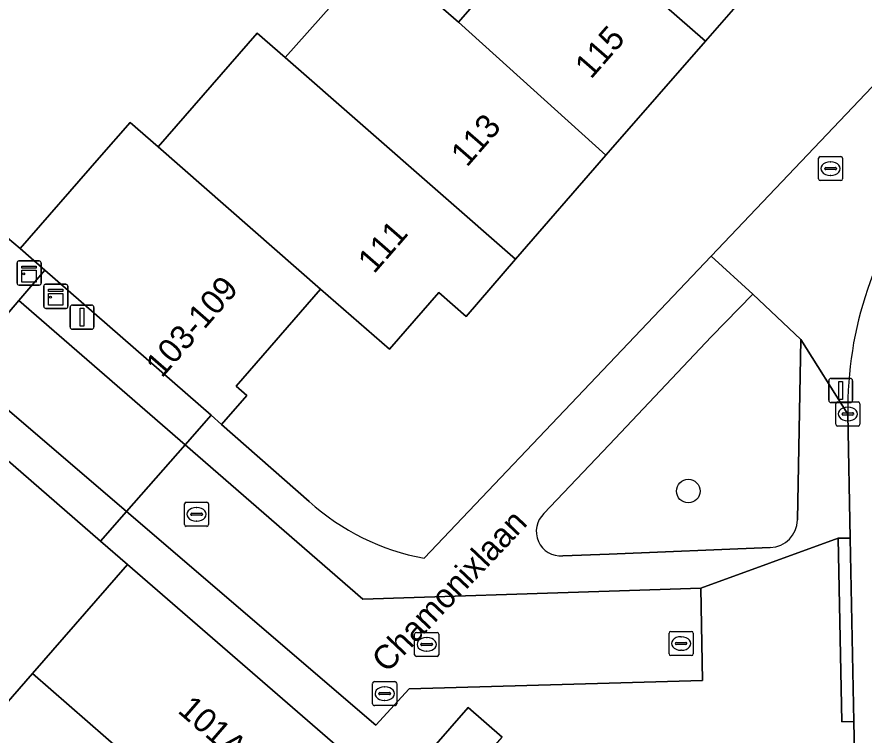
# Model space of a CAD drawing. Extents: x 158472 to 159562, y 388525 to 389606.
# Drawn here: x 158975.44 to 159010.58, y 388786.02 to 388815.81 of the extents above; entities that cross this region are included whole.
import ezdxf

# ---------------------------------------------------------------- set-up
doc = ezdxf.new("R2010")
doc.units = 0
for name, color, linetype in [('IMGEO_Boom', 7, 'Continuous'), ('IMGEO_Brandkraan', 7, 'Continuous'), ('IMGEO_Erf', 7, 'Continuous'), ('IMGEO_Groenvoorziening', 7, 'Continuous'), ('IMGEO_Kast', 7, 'Continuous'), ('IMGEO_Kolk', 7, 'Continuous'), ('IMGEO_Lichtmast', 7, 'Continuous'), ('IMGEO_Muur', 7, 'Continuous'), ('IMGEO_Openbare_ruimte_label', 7, 'Continuous'), ('IMGEO_Pand', 7, 'Continuous'), ('IMGEO_Pand_nummerreeks', 7, 'Continuous'), ('IMGEO_Pand_overbouw', 7, 'Continuous'), ('IMGEO_Rijbaan_lokaal_open', 7, 'Continuous'), ('IMGEO_Rioolput', 7, 'Continuous'), ('IMGEO_Voetpad_open', 7, 'Continuous')]:
    doc.layers.add(name, color=color, linetype=linetype)

msp = doc.modelspace()

# ---------------------------------------------------------------- linework, layer by layer
at = {"layer": 'IMGEO_Boom'}
msp.add_circle((159003.287, 388796.141), 0.489, dxfattribs=at)
at = {"layer": 'IMGEO_Brandkraan'}
for p, q in [((159008.686, 388809.092), (159008.686, 388809.944)), ((159008.761, 388810.018), (159009.613, 388810.018)), ((159009.687, 388809.944), (159009.687, 388809.092)), ((159008.945, 388809.512), (159008.945, 388809.524)), ((159008.988, 388809.561), (159009.386, 388809.561)), ((159009.174, 388809.798), (159009.199, 388809.798)), ((159009.429, 388809.524), (159009.429, 388809.512)), ((159009.383, 388809.475), (159008.985, 388809.475)), ((159009.197, 388809.238), (159009.172, 388809.238)), ((159009.613, 388809.018), (159008.761, 388809.018))]:
    msp.add_line(p, q, dxfattribs=at)
for points in [[(159008.686, 388809.092), (159008.686, 388809.944)], [(159008.761, 388810.018), (159009.613, 388810.018)], [(159009.687, 388809.944), (159009.687, 388809.092)], [(159009.613, 388809.018), (159008.761, 388809.018)]]:
    msp.add_lwpolyline(points, dxfattribs=at)
for centre, radius, start, end in [((159008.763, 388809.942), 0.0765, 91.552, 178.448), ((159008.763, 388809.942), 0.0765, 91.552, 178.448), ((159009.611, 388809.942), 0.0765, 1.552, 88.448), ((159009.611, 388809.942), 0.0765, 1.552, 88.448), ((159008.985, 388809.521), 0.0403, 85.8775, 175.7526), ((159009.39, 388809.523), 0.0386, 1.7309, 96.639), ((159008.982, 388809.511), 0.0366, 178.938, 274.7102), ((159009.386, 388809.518), 0.043, 264.8664, 352.4533), ((159008.763, 388809.094), 0.0765, 181.552, 268.448), ((159008.763, 388809.094), 0.0765, 181.552, 268.448), ((159009.611, 388809.094), 0.0765, 271.552, 358.448), ((159009.611, 388809.094), 0.0765, 271.552, 358.448)]:
    msp.add_arc(centre, radius, start, end, dxfattribs=at)
for centre, major_axis, ratio, start_param, end_param in [((159009.173, 388809.518), (-0.387, 0.002), 0.722429, 4.712389, 7.853982), ((159009.198, 388809.518), (-0.39, 0.002), 0.717154, 1.570796, 4.712389)]:
    msp.add_ellipse(centre, major_axis=major_axis, ratio=ratio, start_param=start_param, end_param=end_param, dxfattribs=at)
at = {"layer": 'IMGEO_Erf'}
for points in [[(158992.322, 388793.353), (159000, 388801.43), (159004.229, 388805.879), (159034.383, 388837.602)], [(158975.043, 388806.651), (158975.565, 388806.198), (158978.852, 388809.967), (158980.133, 388811.436), (158981.296, 388810.422), (158985.405, 388815.134), (158986.562, 388814.131), (158990.435, 388818.486), (158993.746, 388815.597), (158993.844, 388815.709), (158997.792, 388820.237), (158995.603, 388822.146), (158999.504, 388826.619), (159000, 388826.186), (159001.694, 388824.711), (159002.869, 388823.76), (159006.812, 388828.281), (159010.749, 388832.796)], [(159012.987, 388822.914), (159009.045, 388818.393), (159008.862, 388818.184), (159007.77, 388819.137), (159003.995, 388814.807), (159000.058, 388810.292), (158999.868, 388810.074), (158996.123, 388805.757), (158994.066, 388803.387), (158992.937, 388804.374), (158990.89, 388802.027), (158988.033, 388804.518), (158984.527, 388800.498), (158984.975, 388800.108), (158983.927, 388798.906), (158987.554, 388795.714)]]:
    msp.add_lwpolyline(points, dxfattribs=at)
msp.add_arc((158994.112, 388802.963), 9.775, 227.8645, 259.4484, dxfattribs=at)
at = {"layer": 'IMGEO_Groenvoorziening'}
for points in [[(159007.81, 388794.945), (159007.95, 388802.429), (159005.956, 388804.315), (159004.244, 388802.547), (159000, 388798.066), (158997.298, 388795.212)], [(158998.08, 388793.452), (159000, 388793.529), (159006.688, 388793.797)], [(158981.407, 388783.926), (158976.08, 388788.574), (158971.836, 388783.709)]]:
    msp.add_lwpolyline(points, dxfattribs=at)
for centre, radius, start, end in [((158997.998, 388794.469), 1.02, 133.2844, 274.6285), ((159006.641, 388794.965), 1.169, 272.3149, 358.9975)]:
    msp.add_arc(centre, radius, start, end, dxfattribs=at)
at = {"layer": 'IMGEO_Kast'}
for p, q in [((158975.514, 388805.687), (158976.355, 388805.687)), ((158976.355, 388805.687), (158975.514, 388805.687)), ((158975.439, 388804.762), (158975.439, 388805.603)), ((158975.439, 388805.603), (158975.439, 388804.762)), ((158976.439, 388805.612), (158976.439, 388804.771)), ((158976.439, 388804.771), (158976.439, 388805.612)), ((158976.364, 388804.687), (158975.523, 388804.687)), ((158975.523, 388804.687), (158976.364, 388804.687)), ((158976.547, 388803.796), (158976.547, 388804.637)), ((158976.547, 388804.637), (158976.547, 388803.796)), ((158976.622, 388804.721), (158977.463, 388804.721)), ((158977.463, 388804.721), (158976.622, 388804.721)), ((158977.547, 388804.646), (158977.547, 388803.805)), ((158977.547, 388803.805), (158977.547, 388804.646)), ((158977.472, 388803.721), (158976.631, 388803.721)), ((158976.631, 388803.721), (158977.472, 388803.721))]:
    msp.add_line(p, q, dxfattribs=at)
for points in [[(158975.634, 388805.477), (158976.234, 388805.477), (158976.234, 388805.392), (158975.634, 388805.392), (158975.634, 388805.477)], [(158975.634, 388805.302), (158976.234, 388805.302), (158976.234, 388804.813), (158975.634, 388804.813), (158975.634, 388805.302)], [(158976.742, 388804.511), (158977.342, 388804.511), (158977.342, 388804.426), (158976.742, 388804.426), (158976.742, 388804.511)], [(158976.742, 388804.336), (158977.342, 388804.336), (158977.342, 388803.847), (158976.742, 388803.847), (158976.742, 388804.336)]]:
    msp.add_lwpolyline(points, dxfattribs=at)
for centre in [(158975.718, 388805.151), (158976.826, 388804.185)]:
    msp.add_circle(centre, 0.0377, dxfattribs=at)
for centre, start, end in [((158975.517, 388805.609), 92.4484, 184.2845), ((158975.517, 388805.609), 92.4484, 184.2845), ((158976.361, 388805.609), 2.4484, 94.2845), ((158976.361, 388805.609), 2.4484, 94.2845), ((158975.517, 388804.765), 182.4484, 274.2845), ((158975.517, 388804.765), 182.4484, 274.2845), ((158976.361, 388804.765), 272.4484, 4.2845), ((158976.361, 388804.765), 272.4484, 4.2845), ((158976.625, 388804.643), 92.4484, 184.2845), ((158976.625, 388804.643), 92.4484, 184.2845), ((158977.469, 388804.643), 2.4484, 94.2845), ((158977.469, 388804.643), 2.4484, 94.2845), ((158976.625, 388803.799), 182.4484, 274.2845), ((158976.625, 388803.799), 182.4484, 274.2845), ((158977.469, 388803.799), 272.4484, 4.2845), ((158977.469, 388803.799), 272.4484, 4.2845)]:
    msp.add_arc(centre, 0.0779, start, end, dxfattribs=at)
at = {"layer": 'IMGEO_Kolk'}
for p, q in [((159009.403, 388798.913), (159009.403, 388799.765)), ((159009.478, 388799.839), (159010.33, 388799.839)), ((159010.404, 388799.765), (159010.404, 388798.913)), ((159009.662, 388799.333), (159009.662, 388799.345)), ((159009.705, 388799.382), (159010.103, 388799.382)), ((159009.891, 388799.619), (159009.916, 388799.619)), ((159010.146, 388799.345), (159010.146, 388799.333)), ((159010.1, 388799.296), (159009.702, 388799.296)), ((159009.914, 388799.059), (159009.889, 388799.059)), ((159010.33, 388798.839), (159009.478, 388798.839)), ((158982.386, 388794.753), (158982.386, 388795.605)), ((158982.461, 388795.679), (158983.313, 388795.679)), ((158983.387, 388795.605), (158983.387, 388794.753)), ((158982.645, 388795.173), (158982.645, 388795.185)), ((158983.083, 388795.136), (158982.685, 388795.136)), ((158982.688, 388795.222), (158983.086, 388795.222)), ((158982.874, 388795.459), (158982.899, 388795.459)), ((158983.129, 388795.185), (158983.129, 388795.173)), ((158982.897, 388794.899), (158982.872, 388794.899)), ((158983.313, 388794.679), (158982.461, 388794.679)), ((158991.934, 388789.355), (158991.934, 388790.207)), ((158992.009, 388790.281), (158992.861, 388790.281)), ((158992.935, 388790.207), (158992.935, 388789.355)), ((159002.488, 388789.392), (159002.488, 388790.244)), ((159002.563, 388790.318), (159003.415, 388790.318)), ((159003.489, 388790.244), (159003.489, 388789.392)), ((158992.422, 388790.061), (158992.447, 388790.061)), ((159002.79, 388789.861), (159003.188, 388789.861)), ((159002.976, 388790.098), (159003.001, 388790.098)), ((158992.193, 388789.775), (158992.193, 388789.787)), ((158992.631, 388789.738), (158992.233, 388789.738)), ((158992.236, 388789.824), (158992.634, 388789.824)), ((158992.445, 388789.501), (158992.42, 388789.501)), ((158992.677, 388789.787), (158992.677, 388789.775)), ((159002.747, 388789.812), (159002.747, 388789.824)), ((159003.185, 388789.775), (159002.787, 388789.775)), ((159002.999, 388789.538), (159002.974, 388789.538)), ((159003.231, 388789.824), (159003.231, 388789.812)), ((158992.861, 388789.281), (158992.009, 388789.281)), ((159003.415, 388789.318), (159002.563, 388789.318))]:
    msp.add_line(p, q, dxfattribs=at)
for points in [[(159009.403, 388798.913), (159009.403, 388799.765)], [(159009.478, 388799.839), (159010.33, 388799.839)], [(159010.404, 388799.765), (159010.404, 388798.913)], [(159010.33, 388798.839), (159009.478, 388798.839)], [(158982.386, 388794.753), (158982.386, 388795.605)], [(158982.461, 388795.679), (158983.313, 388795.679)], [(158983.387, 388795.605), (158983.387, 388794.753)], [(158983.313, 388794.679), (158982.461, 388794.679)], [(158991.934, 388789.355), (158991.934, 388790.207)], [(158992.009, 388790.281), (158992.861, 388790.281)], [(158992.935, 388790.207), (158992.935, 388789.355)], [(159002.488, 388789.392), (159002.488, 388790.244)], [(159002.563, 388790.318), (159003.415, 388790.318)], [(159003.489, 388790.244), (159003.489, 388789.392)], [(158992.861, 388789.281), (158992.009, 388789.281)], [(159003.415, 388789.318), (159002.563, 388789.318)]]:
    msp.add_lwpolyline(points, dxfattribs=at)
for centre, radius, start, end in [((159009.48, 388799.763), 0.0765, 91.552, 178.448), ((159009.48, 388799.763), 0.0765, 91.552, 178.448), ((159010.328, 388799.763), 0.0765, 1.552, 88.448), ((159010.328, 388799.763), 0.0765, 1.552, 88.448), ((159009.702, 388799.342), 0.0403, 85.8775, 175.7526), ((159009.699, 388799.332), 0.0366, 178.938, 274.7102), ((159010.103, 388799.339), 0.043, 264.8664, 352.4533), ((159010.107, 388799.344), 0.0386, 1.7309, 96.639), ((159009.48, 388798.915), 0.0765, 181.552, 268.448), ((159009.48, 388798.915), 0.0765, 181.552, 268.448), ((159010.328, 388798.915), 0.0765, 271.552, 358.448), ((159010.328, 388798.915), 0.0765, 271.552, 358.448), ((158982.463, 388795.603), 0.0765, 91.552, 178.448), ((158982.463, 388795.603), 0.0765, 91.552, 178.448), ((158983.311, 388795.603), 0.0765, 1.552, 88.448), ((158983.311, 388795.603), 0.0765, 1.552, 88.448), ((158982.685, 388795.182), 0.0403, 85.8775, 175.7526), ((158982.682, 388795.172), 0.0366, 178.938, 274.7102), ((158983.086, 388795.179), 0.043, 264.8664, 352.4533), ((158983.09, 388795.184), 0.0386, 1.7309, 96.639), ((158982.463, 388794.755), 0.0765, 181.552, 268.448), ((158982.463, 388794.755), 0.0765, 181.552, 268.448), ((158983.311, 388794.755), 0.0765, 271.552, 358.448), ((158983.311, 388794.755), 0.0765, 271.552, 358.448), ((158992.011, 388790.205), 0.0765, 91.552, 178.448), ((158992.011, 388790.205), 0.0765, 91.552, 178.448), ((158992.859, 388790.205), 0.0765, 1.552, 88.448), ((158992.859, 388790.205), 0.0765, 1.552, 88.448), ((159002.565, 388790.242), 0.0765, 91.552, 178.448), ((159002.565, 388790.242), 0.0765, 91.552, 178.448), ((159003.413, 388790.242), 0.0765, 1.552, 88.448), ((159003.413, 388790.242), 0.0765, 1.552, 88.448), ((159002.787, 388789.821), 0.0403, 85.8775, 175.7526), ((159003.192, 388789.823), 0.0386, 1.7309, 96.639), ((158992.233, 388789.784), 0.0403, 85.8775, 175.7526), ((158992.23, 388789.774), 0.0366, 178.938, 274.7102), ((158992.634, 388789.781), 0.043, 264.8664, 352.4533), ((158992.638, 388789.786), 0.0386, 1.7309, 96.639), ((159002.784, 388789.811), 0.0366, 178.938, 274.7102), ((159003.188, 388789.818), 0.043, 264.8664, 352.4533), ((158992.011, 388789.357), 0.0765, 181.552, 268.448), ((158992.011, 388789.357), 0.0765, 181.552, 268.448), ((158992.859, 388789.357), 0.0765, 271.552, 358.448), ((158992.859, 388789.357), 0.0765, 271.552, 358.448), ((159002.565, 388789.394), 0.0765, 181.552, 268.448), ((159002.565, 388789.394), 0.0765, 181.552, 268.448), ((159003.413, 388789.394), 0.0765, 271.552, 358.448), ((159003.413, 388789.394), 0.0765, 271.552, 358.448)]:
    msp.add_arc(centre, radius, start, end, dxfattribs=at)
for centre, major_axis, ratio, start_param, end_param in [((159009.89, 388799.339), (-0.387, 0.002), 0.722429, 4.712389, 7.853982), ((159009.915, 388799.339), (-0.39, 0.002), 0.717154, 1.570796, 4.712389), ((158982.873, 388795.179), (-0.387, 0.002), 0.722429, 4.712389, 7.853982), ((158982.898, 388795.179), (-0.39, 0.002), 0.717154, 1.570796, 4.712389), ((158992.421, 388789.781), (-0.387, 0.002), 0.722429, 4.712389, 7.853982), ((158992.446, 388789.781), (-0.39, 0.002), 0.717154, 1.570796, 4.712389), ((159002.975, 388789.818), (-0.387, 0.002), 0.722429, 4.712389, 7.853982), ((159003, 388789.818), (-0.39, 0.002), 0.717154, 1.570796, 4.712389)]:
    msp.add_ellipse(centre, major_axis=major_axis, ratio=ratio, start_param=start_param, end_param=end_param, dxfattribs=at)
at = {"layer": 'IMGEO_Lichtmast'}
for p, q in [((158977.642, 388802.956), (158977.642, 388803.756)), ((158977.642, 388803.756), (158977.642, 388802.956)), ((158977.742, 388803.856), (158978.532, 388803.856)), ((158978.532, 388803.856), (158977.742, 388803.856)), ((158978.632, 388803.756), (158978.632, 388802.956)), ((158978.632, 388802.956), (158978.632, 388803.756)), ((158978.532, 388802.856), (158977.742, 388802.856)), ((158977.742, 388802.856), (158978.532, 388802.856)), ((159009.209, 388800.814), (159009.999, 388800.814)), ((159009.999, 388800.814), (159009.209, 388800.814)), ((159009.109, 388799.914), (159009.109, 388800.714)), ((159009.109, 388800.714), (159009.109, 388799.914)), ((159010.099, 388800.714), (159010.099, 388799.914)), ((159010.099, 388799.914), (159010.099, 388800.714)), ((159009.999, 388799.814), (159009.209, 388799.814)), ((159009.209, 388799.814), (159009.999, 388799.814))]:
    msp.add_line(p, q, dxfattribs=at)
for points in [[(158978.062, 388803.731), (158978.212, 388803.731), (158978.212, 388802.981), (158978.062, 388802.981), (158978.062, 388803.731)], [(159009.529, 388800.689), (159009.679, 388800.689), (159009.679, 388799.939), (159009.529, 388799.939), (159009.529, 388800.689)]]:
    msp.add_lwpolyline(points, dxfattribs=at)
for centre, start, end in [((158977.742, 388803.756), 90, 180), ((158977.742, 388803.756), 90, 180), ((158978.532, 388803.756), 0, 90), ((158978.532, 388803.756), 360, 90), ((158977.742, 388802.956), 180, 270), ((158977.742, 388802.956), 180, 270), ((158978.532, 388802.956), 270, 0), ((158978.532, 388802.956), 270, 0), ((159009.209, 388800.714), 90, 180), ((159009.209, 388800.714), 90, 180), ((159009.999, 388800.714), 0, 90), ((159009.999, 388800.714), 360, 90), ((159009.209, 388799.914), 180, 270), ((159009.209, 388799.914), 180, 270), ((159009.999, 388799.914), 270, 0), ((159009.999, 388799.914), 270, 0)]:
    msp.add_arc(centre, 0.1, start, end, dxfattribs=at)
at = {"layer": 'IMGEO_Muur'}
msp.add_lwpolyline([(158975.565, 388806.198), (158975.043, 388806.651)], dxfattribs=at)
at = {"layer": 'IMGEO_Pand'}
for points in [[(159002.869, 388823.76), (159001.694, 388824.711), (159000, 388826.186), (158999.504, 388826.619), (158995.603, 388822.146), (158997.792, 388820.237), (159000, 388818.304), (159003.995, 388814.807), (159007.77, 388819.137), (159008.862, 388818.184), (159009.045, 388818.393)], [(158993.746, 388815.597), (158999.868, 388810.074), (159000.058, 388810.292), (159003.995, 388814.807), (159000, 388818.304), (158997.792, 388820.237), (158993.844, 388815.709)], [(158993.746, 388815.597), (158990.435, 388818.486), (158986.562, 388814.131), (158996.123, 388805.757), (158999.868, 388810.074)], [(158981.296, 388810.422), (158988.033, 388804.518), (158990.89, 388802.027), (158992.937, 388804.374), (158994.066, 388803.387), (158996.123, 388805.757), (158986.562, 388814.131), (158985.405, 388815.134)], [(158981.296, 388810.422), (158980.133, 388811.436), (158978.852, 388809.967), (158975.565, 388806.198), (158976.586, 388805.308), (158983.491, 388799.286), (158983.927, 388798.906), (158984.975, 388800.108), (158984.527, 388800.498), (158988.033, 388804.518)], [(158971.836, 388783.709), (158976.08, 388788.574), (158980.022, 388793.096), (158978.901, 388794.068), (158972.066, 388799.994), (158956.04, 388781.627), (158960.247, 388777.957), (158958.899, 388776.413), (158962.667, 388773.125), (158968.586, 388767.96), (158970.061, 388769.651), (158964.032, 388774.912), (158967.222, 388778.568), (158973.202, 388773.351), (158974.692, 388775.059), (158970.642, 388778.593), (158973.769, 388782.177)], [(158976.08, 388788.574), (158981.407, 388783.926), (158978.595, 388780.704), (158980.283, 388779.231), (158983.101, 388782.461), (158987.042, 388779.023), (158987.722, 388779.803), (158991.009, 388783.57), (158980.022, 388793.096)]]:
    msp.add_lwpolyline(points, close=True, dxfattribs=at)
at = {"layer": 'IMGEO_Pand_overbouw'}
msp.add_lwpolyline([(158976.586, 388805.308), (158975.512, 388804.045), (158973.085, 388801.192), (158972.066, 388799.994), (158978.901, 388794.068), (158979.977, 388795.292), (158982.411, 388798.058), (158983.491, 388799.286)], close=True, dxfattribs=at)
at = {"layer": 'IMGEO_Rijbaan_lokaal_open'}
for points in [[(158979.977, 388795.292), (158982.411, 388798.058), (158975.512, 388804.045), (158973.085, 388801.192)], [(158979.977, 388795.292), (158990.321, 388786.437), (158991.712, 388787.934), (159000, 388788.176), (159003.877, 388788.289), (159003.805, 388792.117), (159000, 388791.991), (158989.791, 388791.652), (158982.411, 388798.058)]]:
    msp.add_lwpolyline(points, close=True, dxfattribs=at)
msp.add_lwpolyline([(159009.905, 388799.335), (159010.004, 388794.193), (159010.151, 388786.584), (159010.229, 388782.55)], dxfattribs=at)
msp.add_arc((159025.225, 388799.572), 15.322, 141.5482, 180.8862, dxfattribs=at)
at = {"layer": 'IMGEO_Rioolput'}
for p, q in [((158990.19, 388787.314), (158990.19, 388788.166)), ((158990.265, 388788.24), (158991.117, 388788.24)), ((158991.191, 388788.166), (158991.191, 388787.314)), ((158990.449, 388787.734), (158990.449, 388787.746)), ((158990.492, 388787.783), (158990.89, 388787.783)), ((158990.678, 388788.02), (158990.703, 388788.02)), ((158990.933, 388787.746), (158990.933, 388787.734)), ((158990.887, 388787.697), (158990.489, 388787.697)), ((158990.701, 388787.46), (158990.676, 388787.46)), ((158991.117, 388787.24), (158990.265, 388787.24))]:
    msp.add_line(p, q, dxfattribs=at)
for points in [[(158990.19, 388787.314), (158990.19, 388788.166)], [(158990.265, 388788.24), (158991.117, 388788.24)], [(158991.191, 388788.166), (158991.191, 388787.314)], [(158991.117, 388787.24), (158990.265, 388787.24)]]:
    msp.add_lwpolyline(points, dxfattribs=at)
for centre, radius, start, end in [((158990.267, 388788.164), 0.0765, 91.552, 178.448), ((158990.267, 388788.164), 0.0765, 91.552, 178.448), ((158991.115, 388788.164), 0.0765, 1.552, 88.448), ((158991.115, 388788.164), 0.0765, 1.552, 88.448), ((158990.489, 388787.743), 0.0403, 85.8775, 175.7526), ((158990.894, 388787.745), 0.0386, 1.7309, 96.639), ((158990.486, 388787.733), 0.0366, 178.938, 274.7102), ((158990.89, 388787.74), 0.043, 264.8664, 352.4533), ((158990.267, 388787.316), 0.0765, 181.552, 268.448), ((158990.267, 388787.316), 0.0765, 181.552, 268.448), ((158991.115, 388787.316), 0.0765, 271.552, 358.448), ((158991.115, 388787.316), 0.0765, 271.552, 358.448)]:
    msp.add_arc(centre, radius, start, end, dxfattribs=at)
for centre, major_axis, ratio, start_param, end_param in [((158990.677, 388787.74), (-0.387, 0.002), 0.722429, 4.712389, 7.853982), ((158990.702, 388787.74), (-0.39, 0.002), 0.717154, 1.570796, 4.712389)]:
    msp.add_ellipse(centre, major_axis=major_axis, ratio=ratio, start_param=start_param, end_param=end_param, dxfattribs=at)
at = {"layer": 'IMGEO_Voetpad_open'}
for points in [[(159094.08, 388890.466), (159089.848, 388886.988), (159067.671, 388870.326), (159047.484, 388855.159), (159046.611, 388854.503), (159046.143, 388854.918), (159044.684, 388853.597), (159041.757, 388850.948), (159040.611, 388849.91), (159043.009, 388847.412), (159042.094, 388846.371), (159034.383, 388837.602), (159004.229, 388805.879), (159005.956, 388804.315), (159007.95, 388802.429), (159009.905, 388799.335)], [(158930.748, 388841.919), (158934.325, 388838.808), (158937.853, 388835.702), (158942.646, 388831.471), (158937.005, 388824.955), (158939.082, 388823.238), (158942.175, 388826.678), (158958.574, 388812.427), (158955.341, 388809.01), (158956.854, 388807.76), (158959.478, 388810.733), (158962.92, 388814.631), (158969.246, 388809.149), (158965.788, 388805.265), (158969.296, 388802.14), (158970.588, 388801.233), (158972.066, 388799.994), (158973.085, 388801.192), (158975.512, 388804.045), (158976.586, 388805.308), (158975.565, 388806.198), (158975.043, 388806.651), (158969.67, 388811.315), (158964.083, 388816.165)], [(158997.298, 388795.212), (159000, 388798.066), (159004.244, 388802.547), (159005.956, 388804.315), (159004.229, 388805.879), (159000, 388801.43), (158992.322, 388793.353)], [(159009.505, 388794.182), (159010.004, 388794.193), (159009.905, 388799.335), (159007.95, 388802.429), (159007.81, 388794.945)], [(158987.554, 388795.714), (158983.927, 388798.906), (158983.491, 388799.286), (158982.411, 388798.058), (158989.791, 388791.652), (159000, 388791.991), (159003.805, 388792.117), (159009.505, 388794.182)], [(159010.229, 388782.55), (159010.151, 388786.584), (159009.652, 388786.573), (159009.505, 388794.182), (159003.805, 388792.117), (159003.877, 388788.289), (159000, 388788.176), (158991.712, 388787.934), (158990.321, 388786.437), (158979.977, 388795.292), (158978.901, 388794.068), (158980.022, 388793.096), (158991.009, 388783.57), (158994.149, 388787.17), (158995.567, 388785.933)], [(159006.688, 388793.797), (159000, 388793.529), (158998.08, 388793.452)]]:
    msp.add_lwpolyline(points, dxfattribs=at)
for points in [[(158976.586, 388805.308), (158975.512, 388804.045), (158982.411, 388798.058), (158983.491, 388799.286)], [(158973.085, 388801.192), (158972.066, 388799.994), (158978.901, 388794.068), (158979.977, 388795.292)], [(159010.004, 388794.193), (159009.505, 388794.182), (159009.652, 388786.573), (159010.151, 388786.584)], [(158995.567, 388785.933), (158994.149, 388787.17), (158991.009, 388783.57), (158992.61, 388782.174), (158993.232, 388782.888), (158993.051, 388783.049)]]:
    msp.add_lwpolyline(points, close=True, dxfattribs=at)
for centre, radius, start, end in [((159025.225, 388799.572), 15.322, 141.5482, 180.8862), ((158994.112, 388802.963), 9.775, 227.8645, 259.4484), ((158997.998, 388794.469), 1.02, 133.2844, 274.6285), ((159006.641, 388794.965), 1.169, 272.3149, 358.9975)]:
    msp.add_arc(centre, radius, start, end, dxfattribs=at)

# ---------------------------------------------------------------- texts
at = {"layer": 'IMGEO_Openbare_ruimte_label'}
msp.add_text('Chamonixlaan', height=1, rotation=46.581, dxfattribs=at).set_placement((158990.789, 388788.562))
at = {"layer": 'IMGEO_Pand_nummerreeks'}
for s, rotation, p in [('115', 48.9128, (158999.248, 388813.196)), ('113', 48.9105, (158994.103, 388809.545)), ('111', 48.9105, (158990.245, 388805.121)), ('103-109', 48.907, (158981.445, 388800.798)), ('101A', 319.0737, (158982.063, 388786.985))]:
    msp.add_text(s, height=1, rotation=rotation, dxfattribs=at).set_placement(p)

doc.saveas('drawing.dxf')
